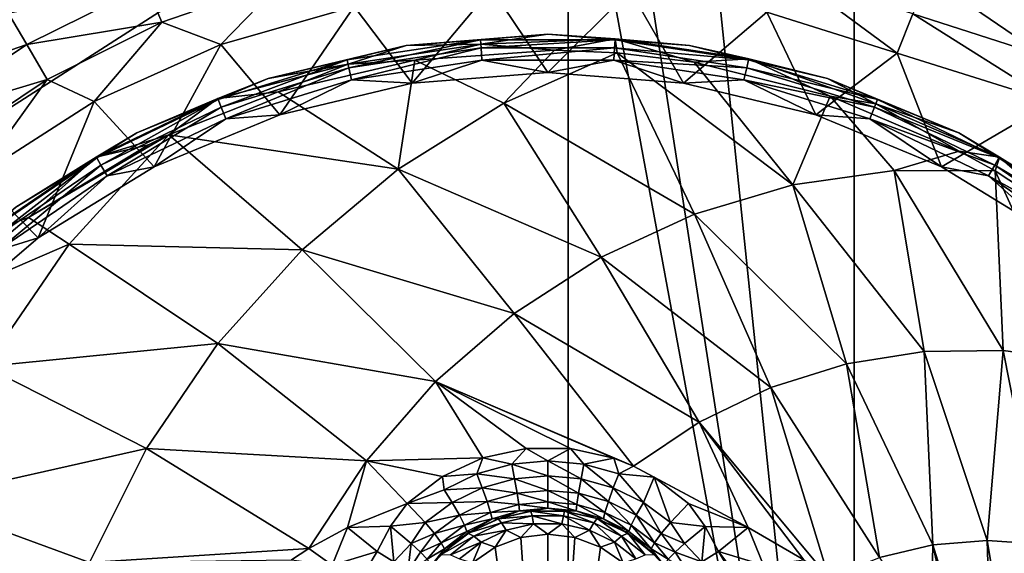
# Model space of a CAD drawing. Header units: metres. Extents: x -205 to 205, y -104 to 104.
# Tile 546 of 656: x -97.78 to -92.61, y 51.07 to 53.87. Entities that reach past the tile are written whole.
import ezdxf

# ---------------------------------------------------------------- set-up
doc = ezdxf.new("R2010")
doc.units = ezdxf.units.M
doc.layers.add('solid_01_2-CONSUMER_EHM_BOX_SW0001', color=7, linetype='CONTINUOUS')

msp = doc.modelspace()

# ---------------------------------------------------------------- linework, layer by layer
at = {"layer": 'solid_01_2-CONSUMER_EHM_BOX_SW0001'}
for points in [[(-200.010849, -74.958488), (-200.010773, 75.041512), (-0.010778, 75.04142)], [(-0.010849, -74.95858), (-200.010849, -74.958488), (-0.010778, 75.04142)], [(-91.959076, 42.820488, 75), (-76.402473, 63.637558, 75), (-185.602478, 63.645401, 75)], [(-92.726151, 42.986298, 75), (-91.959076, 42.820488, 75), (-185.602478, 63.645401, 75)], [(-93.500885, 43.041248, 75), (-92.726151, 42.986298, 75), (-185.602478, 63.645401, 75)], [(-168.500885, 43.051987, 75), (-93.500885, 43.041248, 75), (-185.602478, 63.645401, 75)], [(-94.902969, 56.788887, 67.02655), (-94.902618, 61.638889, 69), (-93.403656, 47.138783, 63.099998)], [(-93.402618, 61.638783, 69), (-93.403656, 47.138783, 63.099998), (-94.902618, 61.638889, 69)], [(-93.403656, 47.138783, 69.5), (-93.403656, 47.138783, 63.099998), (-93.402618, 61.638783, 69)], [(-93.403656, 47.138783, 69.5), (-93.402618, 61.638783, 69), (-93.403549, 48.638783, 69.5)], [(-93.403549, 48.638783, 72), (-93.402618, 61.638783, 72), (-76.402618, 61.637558, 72)], [(-93.402618, 61.638783, 69), (-93.402618, 61.638783, 72), (-93.403549, 48.638783, 72)], [(-93.403549, 48.638783, 69.5), (-93.402618, 61.638783, 69), (-93.403549, 48.638783, 72)], [(-92.09169, 48.560181, 72), (-93.403549, 48.638783, 72), (-76.402618, 61.637558, 72)], [(-94.902969, 56.788887, 67.02655), (-93.403656, 47.138783, 63.099998), (-94.903076, 55.288887, 66.416206)], [(-112.657249, 53.490433, 1.571667), (-96.934166, 55.867687, 1.571667), (-112.826424, 53.983898, 1.571667)], [(-112.452431, 53.010544, 1.571667), (-96.934166, 55.867687, 1.571667), (-112.657249, 53.490433, 1.571667)], [(-112.213249, 52.546852, 1.571667), (-96.934166, 55.867687, 1.571667), (-112.452431, 53.010544, 1.571667)], [(-111.940857, 52.10183, 1.571667), (-96.934166, 55.867687, 1.571667), (-112.213249, 52.546852, 1.571667)], [(-111.636139, 51.678188, 1.571667), (-96.934166, 55.867687, 1.571667), (-111.940857, 52.10183, 1.571667)], [(-111.301262, 51.27784, 1.571667), (-96.934166, 55.867687, 1.571667), (-111.636139, 51.678188, 1.571667)], [(-110.938034, 50.902851, 1.571667), (-96.934166, 55.867687, 1.571667), (-111.301262, 51.27784, 1.571667)], [(-110.548424, 50.555458, 1.571667), (-96.934166, 55.867687, 1.571667), (-110.938034, 50.902851, 1.571667)], [(-110.134117, 50.238312, 1.571667), (-96.934166, 55.867687, 1.571667), (-110.548424, 50.555458, 1.571667)], [(-109.697746, 49.952171, 1.571667), (-96.934166, 55.867687, 1.571667), (-110.134117, 50.238312, 1.571667)], [(-109.242928, 49.698872, 1.571667), (-96.934166, 55.867687, 1.571667), (-109.697746, 49.952171, 1.571667)], [(-109.510384, 49.011887, 1.571667), (-106.648285, 47.716579, 1.571667), (-96.934166, 55.867687, 1.571667)], [(-109.510384, 49.011887, 1.571667), (-96.934166, 55.867687, 1.571667), (-108.768448, 49.477798, 1.571667)], [(-108.768448, 49.477798, 1.571667), (-96.934166, 55.867687, 1.571667), (-109.242928, 49.698872, 1.571667)], [(-96.934166, 55.867687, 1.571667), (-106.648285, 47.716579, 1.571667), (-106.541649, 47.589497, 1.656828)], [(-96.827728, 55.740845, 1.656628), (-96.934166, 55.867687, 1.571667), (-106.541649, 47.589497, 1.656828)], [(-96.733002, 55.627945, 1.771182), (-96.827728, 55.740845, 1.656628), (-106.541649, 47.589497, 1.656828)], [(-96.733002, 55.627945, 1.771182), (-106.541649, 47.589497, 1.656828), (-106.446945, 47.476631, 1.771438)], [(-96.653603, 55.533325, 1.911131), (-96.733002, 55.627945, 1.771182), (-106.446945, 47.476631, 1.771438)], [(-96.653603, 55.533325, 1.911131), (-106.446945, 47.476631, 1.771438), (-106.367577, 47.38205, 1.911433)], [(-98.963219, 53.555683, 1.955253), (-96.653603, 55.533325, 1.911131), (-106.367577, 47.38205, 1.911433)], [(-98.963219, 53.555683, 1.955253), (-98.660957, 53.803413, 1.962268), (-96.653603, 55.533325, 1.911131)], [(-98.660957, 53.803413, 1.962268), (-98.37674, 54.008404, 2.004789), (-96.653603, 55.533325, 1.911131)], [(-94.903076, 55.288887, 72), (-105.253548, 48.639633, 72), (-102.236076, 54.071789, 72)], [(-94.903076, 55.288887, 72), (-94.903549, 48.638889, 72), (-105.253548, 48.639633, 72)], [(-94.903076, 55.288887, 66.416206), (-93.403656, 47.138783, 63.099998), (-94.903656, 47.138889, 63.099998)], [(-94.903656, 47.138889, 69.5), (-94.903076, 55.288887, 66.416206), (-94.903656, 47.138889, 63.099998)], [(-94.903656, 47.138889, 69.5), (-94.903549, 48.638889, 69.5), (-94.903076, 55.288887, 66.416206)], [(-94.903076, 55.288887, 66.416206), (-94.903549, 48.638889, 72), (-94.903076, 55.288887, 72)], [(-94.903549, 48.638889, 69.5), (-94.903549, 48.638889, 72), (-94.903076, 55.288887, 66.416206)], [(-93.73571, 54.105938, 13.474928), (-93.861122, 53.907497, 13.5), (-93.176498, 53.692848, 13.5)], [(-93.73571, 54.105938, 13.474928), (-93.176498, 53.692848, 13.5), (-93.094864, 53.899853, 13.474928)], [(-97.118378, 54.050194, 13.400871), (-97.036324, 53.85519, 13.474928), (-96.400307, 54.075745, 13.474928)], [(-96.400307, 54.075745, 13.474928), (-97.036324, 53.85519, 13.474928), (-96.727036, 53.737686, 13.5)], [(-96.400307, 54.075745, 13.474928), (-96.727036, 53.737686, 13.5), (-96.02771, 53.936958, 13.5)], [(-93.01725, 54.096668, 13.400871), (-93.094864, 53.899853, 13.474928), (-92.404602, 53.676468, 13.474959)], [(-92.352264, 53.881466, 13.400932), (-93.01725, 54.096668, 13.400871), (-92.404602, 53.676468, 13.474959)], [(-97.840622, 53.901466, 13.281551), (-97.74514, 53.737484, 13.400871), (-97.118378, 54.050194, 13.400871)], [(-97.118378, 54.050194, 13.400871), (-97.74514, 53.737484, 13.400871), (-97.036324, 53.85519, 13.474928)], [(-95.722778, 53.535412, 13.5), (-95.30687, 54.032688, 13.5), (-96.02771, 53.936958, 13.5)], [(-95.722778, 53.535412, 13.5), (-95.010986, 53.591465, 13.5), (-95.30687, 54.032688, 13.5)], [(-95.010986, 53.591465, 13.5), (-94.577957, 54.022694, 13.5), (-95.30687, 54.032688, 13.5)], [(-95.010986, 53.591465, 13.5), (-94.299179, 53.535473, 13.5), (-94.577957, 54.022694, 13.5)], [(-94.299179, 53.535473, 13.5), (-93.861122, 53.907497, 13.5), (-94.577957, 54.022694, 13.5)], [(-97.840622, 53.901466, 13.281551), (-98.442253, 53.497093, 13.281551), (-97.74514, 53.737484, 13.400871)], [(-96.417046, 53.368698, 13.5), (-96.02771, 53.936958, 13.5), (-96.727036, 53.737686, 13.5)], [(-96.417046, 53.368698, 13.5), (-95.722778, 53.535412, 13.5), (-96.02771, 53.936958, 13.5)], [(-94.299179, 53.535473, 13.5), (-93.604904, 53.368816, 13.5), (-93.861122, 53.907497, 13.5)], [(-93.604904, 53.368816, 13.5), (-93.176498, 53.692848, 13.5), (-93.861122, 53.907497, 13.5)], [(-93.094864, 53.899853, 13.474928), (-93.176498, 53.692848, 13.5), (-92.362793, 53.43713, 13.5)], [(-92.404602, 53.676468, 13.474959), (-93.094864, 53.899853, 13.474928), (-92.362793, 53.43713, 13.5)], [(-97.74514, 53.737484, 13.400871), (-97.638687, 53.554657, 13.474928), (-97.036324, 53.85519, 13.474928)], [(-97.036324, 53.85519, 13.474928), (-97.638687, 53.554657, 13.474928), (-97.39167, 53.438213, 13.5)], [(-97.036324, 53.85519, 13.474928), (-97.39167, 53.438213, 13.5), (-96.727036, 53.737686, 13.5)], [(-95.364616, 53.763, 13.623464), (-96.064377, 53.657528, 13.623464), (-95.75386, 53.732983, 13.7)], [(-96.054718, 53.615208, 13.558523), (-96.064377, 53.657528, 13.623464), (-95.364616, 53.763, 13.623464)], [(-95.361374, 53.719711, 13.558523), (-96.054718, 53.615208, 13.558523), (-95.364616, 53.763, 13.623464)], [(-95.75386, 53.732983, 13.7), (-95.75386, 53.732983, 17.098219), (-95.010803, 53.791466, 17.098219)], [(-95.362869, 53.739662, 17.216368), (-95.010803, 53.791466, 17.098219), (-95.75386, 53.732983, 17.098219)], [(-95.010803, 53.791466, 13.7), (-95.75386, 53.732983, 13.7), (-95.010803, 53.791466, 17.098219)], [(-95.364616, 53.763, 13.623464), (-95.75386, 53.732983, 13.7), (-95.010803, 53.791466, 13.7)], [(-94.65696, 53.763, 13.623464), (-95.364616, 53.763, 13.623464), (-95.010803, 53.791466, 13.7)], [(-95.361374, 53.719711, 13.558523), (-95.364616, 53.763, 13.623464), (-94.65696, 53.763, 13.623464)], [(-95.362869, 53.739662, 17.216368), (-94.656555, 53.768326, 17.160311), (-95.010803, 53.791466, 17.098219)], [(-94.656555, 53.768326, 17.160311), (-95.362869, 53.739662, 17.216368), (-94.974945, 53.707993, 17.260666)], [(-94.660202, 53.719711, 13.558523), (-95.361374, 53.719711, 13.558523), (-94.65696, 53.763, 13.623464)], [(-95.010803, 53.791466, 13.7), (-95.010803, 53.791466, 17.098219), (-94.267738, 53.732986, 17.098219)], [(-94.656555, 53.768326, 17.160311), (-94.267738, 53.732986, 17.098219), (-95.010803, 53.791466, 17.098219)], [(-94.267738, 53.732986, 13.7), (-95.010803, 53.791466, 13.7), (-94.267738, 53.732986, 17.098219)], [(-94.65696, 53.763, 13.623464), (-95.010803, 53.791466, 13.7), (-94.267738, 53.732986, 13.7)], [(-94.656555, 53.768326, 17.160311), (-94.974945, 53.707993, 17.260666), (-94.647621, 53.693977, 17.260666)], [(-94.660202, 53.719711, 13.558523), (-94.65696, 53.763, 13.623464), (-93.957199, 53.657528, 13.623464)], [(-93.957199, 53.657528, 13.623464), (-94.65696, 53.763, 13.623464), (-94.267738, 53.732986, 13.7)], [(-94.656555, 53.768326, 17.160311), (-93.956017, 53.662735, 17.160311), (-94.267738, 53.732986, 17.098219)], [(-94.656555, 53.768326, 17.160311), (-94.647621, 53.693977, 17.260666), (-94.241928, 53.64436, 17.260666)], [(-93.956017, 53.662735, 17.160311), (-94.656555, 53.768326, 17.160311), (-94.241928, 53.64436, 17.260666)], [(-98.442253, 53.497093, 13.281551), (-98.326477, 53.346756, 13.400871), (-97.74514, 53.737484, 13.400871)], [(-97.74514, 53.737484, 13.400871), (-98.326477, 53.346756, 13.400871), (-97.638687, 53.554657, 13.474928)], [(-97.076683, 53.095425, 13.5), (-96.727036, 53.737686, 13.5), (-97.39167, 53.438213, 13.5)], [(-97.076683, 53.095425, 13.5), (-96.417046, 53.368698, 13.5), (-96.727036, 53.737686, 13.5)], [(-96.47863, 53.558979, 13.7), (-96.47863, 53.558979, 17.098219), (-95.75386, 53.732983, 17.098219)], [(-96.059166, 53.634712, 17.216368), (-95.75386, 53.732983, 17.098219), (-96.47863, 53.558979, 17.098219)], [(-95.75386, 53.732983, 13.7), (-96.47863, 53.558979, 13.7), (-95.75386, 53.732983, 17.098219)], [(-96.064377, 53.657528, 13.623464), (-96.47863, 53.558979, 13.7), (-95.75386, 53.732983, 13.7)], [(-96.059166, 53.634712, 17.216368), (-95.362869, 53.739662, 17.216368), (-95.75386, 53.732983, 17.098219)], [(-95.362869, 53.739662, 17.216368), (-96.059166, 53.634712, 17.216368), (-95.708893, 53.655621, 17.260666)], [(-95.361374, 53.719711, 13.558523), (-96.04026, 53.551865, 13.515164), (-96.054718, 53.615208, 13.558523)], [(-95.361374, 53.719711, 13.558523), (-95.356522, 53.654919, 13.515164), (-96.04026, 53.551865, 13.515164)], [(-95.362869, 53.739662, 17.216368), (-95.708893, 53.655621, 17.260666), (-94.974945, 53.707993, 17.260666)], [(-95.241234, 53.429844, 17.447788), (-94.974945, 53.707993, 17.260666), (-95.708893, 53.655621, 17.260666)], [(-94.660202, 53.719711, 13.558523), (-95.356522, 53.654919, 13.515164), (-95.361374, 53.719711, 13.558523)], [(-94.660202, 53.719711, 13.558523), (-94.665054, 53.654919, 13.515164), (-95.356522, 53.654919, 13.515164)], [(-95.241234, 53.429844, 17.447788), (-94.647621, 53.693977, 17.260666), (-94.974945, 53.707993, 17.260666)], [(-95.241234, 53.429844, 17.447788), (-94.240616, 52.847454, 17.757177), (-94.647621, 53.693977, 17.260666)], [(-93.966858, 53.615208, 13.558523), (-94.665054, 53.654919, 13.515164), (-94.660202, 53.719711, 13.558523)], [(-93.966858, 53.615208, 13.558523), (-94.660202, 53.719711, 13.558523), (-93.957199, 53.657528, 13.623464)], [(-93.724426, 53.000042, 17.594709), (-94.241928, 53.64436, 17.260666), (-94.647621, 53.693977, 17.260666)], [(-93.724426, 53.000042, 17.594709), (-94.647621, 53.693977, 17.260666), (-94.240616, 52.847454, 17.757177)], [(-94.267738, 53.732986, 13.7), (-94.267738, 53.732986, 17.098219), (-93.542969, 53.558987, 17.098219)], [(-93.956017, 53.662735, 17.160311), (-93.542969, 53.558987, 17.098219), (-94.267738, 53.732986, 17.098219)], [(-93.542969, 53.558987, 13.7), (-94.267738, 53.732986, 13.7), (-93.542969, 53.558987, 17.098219)], [(-93.957199, 53.657528, 13.623464), (-94.267738, 53.732986, 13.7), (-93.542969, 53.558987, 13.7)], [(-93.604904, 53.368816, 13.5), (-92.945244, 53.0956, 13.5), (-93.176498, 53.692848, 13.5)], [(-92.945244, 53.0956, 13.5), (-92.362793, 53.43713, 13.5), (-93.176498, 53.692848, 13.5)], [(-96.064377, 53.657528, 13.623464), (-96.740593, 53.448944, 13.623464), (-96.47863, 53.558979, 13.7)], [(-96.724739, 53.408535, 13.558523), (-96.740593, 53.448944, 13.623464), (-96.064377, 53.657528, 13.623464)], [(-96.054718, 53.615208, 13.558523), (-96.724739, 53.408535, 13.558523), (-96.064377, 53.657528, 13.623464)], [(-96.059166, 53.634712, 17.216368), (-96.425507, 53.488525, 17.260666), (-95.708893, 53.655621, 17.260666)], [(-95.795525, 53.082775, 17.62225), (-95.708893, 53.655621, 17.260666), (-96.425507, 53.488525, 17.260666)], [(-96.04026, 53.551865, 13.515164), (-95.356522, 53.654919, 13.515164), (-95.722778, 53.535412, 13.5)], [(-95.241234, 53.429844, 17.447788), (-95.708893, 53.655621, 17.260666), (-95.795525, 53.082775, 17.62225)], [(-95.356522, 53.654919, 13.515164), (-95.010986, 53.591465, 13.5), (-95.722778, 53.535412, 13.5)], [(-95.356522, 53.654919, 13.515164), (-94.665054, 53.654919, 13.515164), (-95.010986, 53.591465, 13.5)], [(-94.665054, 53.654919, 13.515164), (-94.299179, 53.535473, 13.5), (-95.010986, 53.591465, 13.5)], [(-94.665054, 53.654919, 13.515164), (-93.981323, 53.551861, 13.515164), (-94.299179, 53.535473, 13.5)], [(-93.966858, 53.615208, 13.558523), (-93.981323, 53.551861, 13.515164), (-94.665054, 53.654919, 13.515164)], [(-93.956017, 53.662735, 17.160311), (-94.241928, 53.64436, 17.260666), (-93.528069, 53.466316, 17.260666)], [(-93.724426, 53.000042, 17.594709), (-93.528069, 53.466316, 17.260666), (-94.241928, 53.64436, 17.260666)], [(-93.966858, 53.615208, 13.558523), (-93.957199, 53.657528, 13.623464), (-93.280983, 53.44894, 13.623464)], [(-93.280983, 53.44894, 13.623464), (-93.957199, 53.657528, 13.623464), (-93.542969, 53.558987, 13.7)], [(-93.956017, 53.662735, 17.160311), (-93.289528, 53.427155, 17.216368), (-93.542969, 53.558987, 17.098219)], [(-93.289528, 53.427155, 17.216368), (-93.956017, 53.662735, 17.160311), (-93.528069, 53.466316, 17.260666)], [(-96.742546, 53.453915, 17.160311), (-96.059166, 53.634712, 17.216368), (-96.47863, 53.558979, 17.098219)], [(-96.059166, 53.634712, 17.216368), (-96.742546, 53.453915, 17.160311), (-96.425507, 53.488525, 17.260666)], [(-96.054718, 53.615208, 13.558523), (-96.700996, 53.348053, 13.515164), (-96.724739, 53.408535, 13.558523)], [(-96.054718, 53.615208, 13.558523), (-96.04026, 53.551865, 13.515164), (-96.700996, 53.348053, 13.515164)], [(-93.296837, 53.408531, 13.558523), (-93.981323, 53.551861, 13.515164), (-93.966858, 53.615208, 13.558523)], [(-93.296837, 53.408531, 13.558523), (-93.966858, 53.615208, 13.558523), (-93.280983, 53.44894, 13.623464)], [(-98.326477, 53.346756, 13.400871), (-98.197388, 53.179138, 13.474928), (-97.638687, 53.554657, 13.474928)], [(-97.638687, 53.554657, 13.474928), (-98.197388, 53.179138, 13.474928), (-98.003319, 53.047058, 13.5)], [(-97.638687, 53.554657, 13.474928), (-98.003319, 53.047058, 13.5), (-97.39167, 53.438213, 13.5)], [(-97.167252, 53.273743, 13.7), (-97.167252, 53.273743, 17.098219), (-96.47863, 53.558979, 17.098219)], [(-96.742546, 53.453915, 17.160311), (-96.47863, 53.558979, 17.098219), (-97.167252, 53.273743, 17.098219)], [(-96.47863, 53.558979, 13.7), (-97.167252, 53.273743, 13.7), (-96.47863, 53.558979, 17.098219)], [(-96.740593, 53.448944, 13.623464), (-97.167252, 53.273743, 13.7), (-96.47863, 53.558979, 13.7)], [(-96.700996, 53.348053, 13.515164), (-96.04026, 53.551865, 13.515164), (-96.417046, 53.368698, 13.5)], [(-96.04026, 53.551865, 13.515164), (-95.722778, 53.535412, 13.5), (-96.417046, 53.368698, 13.5)], [(-93.981323, 53.551861, 13.515164), (-93.604904, 53.368816, 13.5), (-94.299179, 53.535473, 13.5)], [(-93.981323, 53.551861, 13.515164), (-93.32058, 53.348049, 13.515164), (-93.604904, 53.368816, 13.5)], [(-93.296837, 53.408531, 13.558523), (-93.32058, 53.348049, 13.515164), (-93.981323, 53.551861, 13.515164)], [(-93.542969, 53.558987, 13.7), (-93.542969, 53.558987, 17.098219), (-92.854347, 53.27375, 17.098219)], [(-93.289528, 53.427155, 17.216368), (-92.854347, 53.27375, 17.098219), (-93.542969, 53.558987, 17.098219)], [(-92.854347, 53.27375, 13.7), (-93.542969, 53.558987, 13.7), (-92.854347, 53.27375, 17.098219)], [(-93.280983, 53.44894, 13.623464), (-93.542969, 53.558987, 13.7), (-92.854347, 53.27375, 13.7)], [(-96.742546, 53.453915, 17.160311), (-97.000557, 53.262672, 17.260666), (-96.425507, 53.488525, 17.260666)], [(-95.795525, 53.082775, 17.62225), (-96.425507, 53.488525, 17.260666), (-97.000557, 53.262672, 17.260666)], [(-97.685448, 52.722324, 13.5), (-97.39167, 53.438213, 13.5), (-98.003319, 53.047058, 13.5)], [(-97.685448, 52.722324, 13.5), (-97.076683, 53.095425, 13.5), (-97.39167, 53.438213, 13.5)], [(-97.380844, 53.146526, 17.160311), (-96.742546, 53.453915, 17.160311), (-97.167252, 53.273743, 17.098219)], [(-96.742546, 53.453915, 17.160311), (-97.380844, 53.146526, 17.160311), (-97.000557, 53.262672, 17.260666)], [(-96.740593, 53.448944, 13.623464), (-97.378174, 53.141903, 13.623464), (-97.167252, 53.273743, 13.7)], [(-97.356468, 53.104309, 13.558523), (-97.378174, 53.141903, 13.623464), (-96.740593, 53.448944, 13.623464)], [(-96.724739, 53.408535, 13.558523), (-97.356468, 53.104309, 13.558523), (-96.740593, 53.448944, 13.623464)], [(-93.193047, 53.076084, 17.427458), (-93.528069, 53.466316, 17.260666), (-93.724426, 53.000042, 17.594709)], [(-93.289528, 53.427155, 17.216368), (-93.528069, 53.466316, 17.260666), (-92.851105, 53.178314, 17.260666)], [(-93.193047, 53.076084, 17.427458), (-92.851105, 53.178314, 17.260666), (-93.528069, 53.466316, 17.260666)], [(-93.296837, 53.408531, 13.558523), (-93.280983, 53.44894, 13.623464), (-92.643402, 53.141899, 13.623464)], [(-92.643402, 53.141899, 13.623464), (-93.280983, 53.44894, 13.623464), (-92.854347, 53.27375, 13.7)], [(-92.945244, 53.0956, 13.5), (-92.336449, 52.722549, 13.5), (-92.362793, 53.43713, 13.5)], [(-96.724739, 53.408535, 13.558523), (-97.323982, 53.048038, 13.515164), (-97.356468, 53.104309, 13.558523)], [(-96.724739, 53.408535, 13.558523), (-96.700996, 53.348053, 13.515164), (-97.323982, 53.048038, 13.515164)], [(-95.241234, 53.429844, 17.447788), (-95.795525, 53.082775, 17.62225), (-94.731621, 52.621277, 17.91172)], [(-95.241234, 53.429844, 17.447788), (-94.731621, 52.621277, 17.91172), (-94.240616, 52.847454, 17.757177)], [(-92.665108, 53.104305, 13.558523), (-93.32058, 53.348049, 13.515164), (-93.296837, 53.408531, 13.558523)], [(-92.665108, 53.104305, 13.558523), (-93.296837, 53.408531, 13.558523), (-92.643402, 53.141899, 13.623464)], [(-93.289528, 53.427155, 17.216368), (-92.640732, 53.146526, 17.160311), (-92.854347, 53.27375, 17.098219)], [(-92.640732, 53.146526, 17.160311), (-93.289528, 53.427155, 17.216368), (-92.851105, 53.178314, 17.260666)], [(-97.323982, 53.048038, 13.515164), (-96.700996, 53.348053, 13.515164), (-97.076683, 53.095425, 13.5)], [(-96.700996, 53.348053, 13.515164), (-96.417046, 53.368698, 13.5), (-97.076683, 53.095425, 13.5)], [(-93.32058, 53.348049, 13.515164), (-92.945244, 53.0956, 13.5), (-93.604904, 53.368816, 13.5)], [(-93.32058, 53.348049, 13.515164), (-92.697594, 53.048035, 13.515164), (-92.945244, 53.0956, 13.5)], [(-92.665108, 53.104305, 13.558523), (-92.697594, 53.048035, 13.515164), (-93.32058, 53.348049, 13.515164)], [(-97.802773, 52.884293, 13.7), (-97.802773, 52.884293, 17.098219), (-97.167252, 53.273743, 17.098219)], [(-97.380844, 53.146526, 17.160311), (-97.167252, 53.273743, 17.098219), (-97.802773, 52.884293, 17.098219)], [(-97.167252, 53.273743, 13.7), (-97.802773, 52.884293, 13.7), (-97.167252, 53.273743, 17.098219)], [(-97.378174, 53.141903, 13.623464), (-97.802773, 52.884293, 13.7), (-97.167252, 53.273743, 13.7)], [(-97.736305, 52.829514, 17.260666), (-97.000557, 53.262672, 17.260666), (-97.106964, 53.210857, 17.260666)], [(-97.522758, 52.688461, 17.425343), (-97.000557, 53.262672, 17.260666), (-97.736305, 52.829514, 17.260666)], [(-97.522758, 52.688461, 17.425343), (-96.299149, 52.659248, 17.780762), (-97.000557, 53.262672, 17.260666)], [(-97.380844, 53.146526, 17.160311), (-97.106964, 53.210857, 17.260666), (-97.000557, 53.262672, 17.260666)], [(-95.795525, 53.082775, 17.62225), (-97.000557, 53.262672, 17.260666), (-96.299149, 52.659248, 17.780762)], [(-92.854347, 53.27375, 13.7), (-92.854347, 53.27375, 17.098219), (-92.218826, 52.884304, 17.098219)], [(-92.640732, 53.146526, 17.160311), (-92.218826, 52.884304, 17.098219), (-92.854347, 53.27375, 17.098219)], [(-92.218826, 52.884304, 13.7), (-92.854347, 53.27375, 13.7), (-92.218826, 52.884304, 17.098219)], [(-92.643402, 53.141899, 13.623464), (-92.854347, 53.27375, 13.7), (-92.218826, 52.884304, 13.7)], [(-97.380844, 53.146526, 17.160311), (-97.736305, 52.829514, 17.260666), (-97.106964, 53.210857, 17.260666)], [(-93.193047, 53.076084, 17.427458), (-92.662956, 53.074509, 17.260666), (-92.851105, 53.178314, 17.260666)], [(-92.640732, 53.146526, 17.160311), (-92.851105, 53.178314, 17.260666), (-92.662956, 53.074509, 17.260666)], [(-97.966202, 52.74744, 17.160311), (-97.380844, 53.146526, 17.160311), (-97.802773, 52.884293, 17.098219)], [(-97.380844, 53.146526, 17.160311), (-97.966202, 52.74744, 17.160311), (-97.736305, 52.829514, 17.260666)], [(-97.378174, 53.141903, 13.623464), (-97.962875, 52.743263, 13.623464), (-97.802773, 52.884293, 13.7)], [(-97.935806, 52.709324, 13.558523), (-97.962875, 52.743263, 13.623464), (-97.378174, 53.141903, 13.623464)], [(-97.356468, 53.104309, 13.558523), (-97.935806, 52.709324, 13.558523), (-97.378174, 53.141903, 13.623464)], [(-92.665108, 53.104305, 13.558523), (-92.643402, 53.141899, 13.623464), (-92.058701, 52.743259, 13.623464)], [(-92.640732, 53.146526, 17.160311), (-92.662956, 53.074509, 17.260666), (-92.227859, 52.787537, 17.260666)], [(-92.058701, 52.743259, 13.623464), (-92.643402, 53.141899, 13.623464), (-92.218826, 52.884304, 13.7)], [(-92.640732, 53.146526, 17.160311), (-92.073296, 52.72496, 17.216368), (-92.218826, 52.884304, 17.098219)], [(-92.073296, 52.72496, 17.216368), (-92.640732, 53.146526, 17.160311), (-92.227859, 52.787537, 17.260666)], [(-97.356468, 53.104309, 13.558523), (-97.895294, 52.658524, 13.515164), (-97.935806, 52.709324, 13.558523)], [(-97.356468, 53.104309, 13.558523), (-97.323982, 53.048038, 13.515164), (-97.895294, 52.658524, 13.515164)], [(-97.323982, 53.048038, 13.515164), (-97.076683, 53.095425, 13.5), (-97.685448, 52.722324, 13.5)], [(-95.795525, 53.082775, 17.62225), (-96.299149, 52.659248, 17.780762), (-95.187958, 52.325882, 18.055349)], [(-95.795525, 53.082775, 17.62225), (-95.187958, 52.325882, 18.055349), (-94.731621, 52.621277, 17.91172)], [(-93.193047, 53.076084, 17.427458), (-93.724426, 53.000042, 17.594709), (-93.034843, 52.12611, 17.874807)], [(-93.193047, 53.076084, 17.427458), (-92.620972, 52.130814, 17.744545), (-92.662956, 53.074509, 17.260666)], [(-93.193047, 53.076084, 17.427458), (-93.034843, 52.12611, 17.874807), (-92.620972, 52.130814, 17.744545)], [(-92.697594, 53.048035, 13.515164), (-92.336449, 52.722549, 13.5), (-92.945244, 53.0956, 13.5)], [(-92.08577, 52.70932, 13.558523), (-92.697594, 53.048035, 13.515164), (-92.665108, 53.104305, 13.558523)], [(-92.08577, 52.70932, 13.558523), (-92.665108, 53.104305, 13.558523), (-92.058701, 52.743259, 13.623464)], [(-92.210548, 52.074787, 17.615362), (-92.227859, 52.787537, 17.260666), (-92.662956, 53.074509, 17.260666)], [(-92.210548, 52.074787, 17.615362), (-92.662956, 53.074509, 17.260666), (-92.620972, 52.130814, 17.744545)], [(-98.228348, 52.258579, 13.5), (-97.685448, 52.722324, 13.5), (-98.003319, 53.047058, 13.5)], [(-97.895294, 52.658524, 13.515164), (-97.323982, 53.048038, 13.515164), (-97.685448, 52.722324, 13.5)], [(-92.697594, 53.048035, 13.515164), (-92.126282, 52.65852, 13.515164), (-92.336449, 52.722549, 13.5)], [(-92.08577, 52.70932, 13.558523), (-92.126282, 52.65852, 13.515164), (-92.697594, 53.048035, 13.515164)], [(-93.724426, 53.000042, 17.594709), (-94.240616, 52.847454, 17.757177), (-93.444023, 52.060764, 18.003593)], [(-93.724426, 53.000042, 17.594709), (-93.444023, 52.060764, 18.003593), (-93.034843, 52.12611, 17.874807)], [(-97.966202, 52.74744, 17.160311), (-98.29789, 52.353977, 17.260666), (-97.736305, 52.829514, 17.260666)], [(-97.522758, 52.688461, 17.425343), (-97.736305, 52.829514, 17.260666), (-98.29789, 52.353977, 17.260666)], [(-94.240616, 52.847454, 17.757177), (-94.731621, 52.621277, 17.91172), (-93.840454, 51.936069, 18.12837)], [(-94.240616, 52.847454, 17.757177), (-93.840454, 51.936069, 18.12837), (-93.444023, 52.060764, 18.003593)], [(-97.895294, 52.658524, 13.515164), (-97.685448, 52.722324, 13.5), (-98.228348, 52.258579, 13.5)], [(-97.962875, 52.046589, 17.563866), (-97.522758, 52.688461, 17.425343), (-98.29789, 52.353977, 17.260666)], [(-97.962875, 52.046589, 17.563866), (-96.742577, 52.167282, 17.920328), (-97.522758, 52.688461, 17.425343)], [(-97.522758, 52.688461, 17.425343), (-96.742577, 52.167282, 17.920328), (-96.299149, 52.659248, 17.780762)], [(-96.299149, 52.659248, 17.780762), (-96.742577, 52.167282, 17.920328), (-95.600792, 51.96698, 18.185287)], [(-96.299149, 52.659248, 17.780762), (-95.600792, 51.96698, 18.185287), (-95.187958, 52.325882, 18.055349)], [(-94.731621, 52.621277, 17.91172), (-95.187958, 52.325882, 18.055349), (-94.216354, 51.754471, 18.246685)], [(-94.731621, 52.621277, 17.91172), (-94.216354, 51.754471, 18.246685), (-93.840454, 51.936069, 18.12837)], [(-95.187958, 52.325882, 18.055349), (-95.600792, 51.96698, 18.185287), (-94.560349, 51.522778, 18.354916)], [(-95.187958, 52.325882, 18.055349), (-94.560349, 51.522778, 18.354916), (-94.216354, 51.754471, 18.246685)], [(-97.962875, 52.046589, 17.563866), (-97.117416, 51.616184, 18.038307), (-96.742577, 52.167282, 17.920328)], [(-96.742577, 52.167282, 17.920328), (-97.117416, 51.616184, 18.038307), (-95.962143, 51.55151, 18.299023)], [(-96.742577, 52.167282, 17.920328), (-95.962143, 51.55151, 18.299023), (-95.600792, 51.96698, 18.185287)], [(-93.034843, 52.12611, 17.874807), (-93.444023, 52.060764, 18.003593), (-92.990623, 51.109734, 18.222105)], [(-92.620972, 52.130814, 17.744545), (-93.034843, 52.12611, 17.874807), (-92.705635, 51.133163, 18.132406)], [(-93.034843, 52.12611, 17.874807), (-92.990623, 51.109734, 18.222105), (-92.705635, 51.133163, 18.132406)], [(-92.620972, 52.130814, 17.744545), (-92.705635, 51.133163, 18.132406), (-92.420372, 51.113659, 18.042622)], [(-92.210548, 52.074787, 17.615362), (-92.620972, 52.130814, 17.744545), (-92.420372, 51.113659, 18.042622)], [(-98.31424, 51.34716, 17.674458), (-97.117416, 51.616184, 18.038307), (-97.962875, 52.046589, 17.563866)], [(-93.444023, 52.060764, 18.003593), (-93.840454, 51.936069, 18.12837), (-93.269501, 51.043846, 18.309879)], [(-93.444023, 52.060764, 18.003593), (-93.269501, 51.043846, 18.309879), (-92.990623, 51.109734, 18.222105)], [(-95.600792, 51.96698, 18.185287), (-95.962143, 51.55151, 18.299023), (-95.35128, 51.566536, 18.346212)], [(-95.600792, 51.96698, 18.185287), (-94.664253, 51.564487, 18.346619), (-94.560349, 51.522778, 18.354916)], [(-95.600792, 51.96698, 18.185287), (-94.891533, 51.615444, 18.336468), (-94.664253, 51.564487, 18.346619)], [(-95.600792, 51.96698, 18.185287), (-95.124008, 51.616104, 18.336338), (-94.891533, 51.615444, 18.336468)], [(-95.600792, 51.96698, 18.185287), (-95.35128, 51.566536, 18.346212), (-95.124008, 51.616104, 18.336338)], [(-93.840454, 51.936069, 18.12837), (-94.216354, 51.754471, 18.246685), (-93.536125, 50.937267, 18.393747)], [(-93.840454, 51.936069, 18.12837), (-93.536125, 50.937267, 18.393747), (-93.269501, 51.043846, 18.309879)], [(-94.216354, 51.754471, 18.246685), (-94.560349, 51.522778, 18.354916), (-93.95919, 51.200821, 18.393749)], [(-94.216354, 51.754471, 18.246685), (-93.95919, 51.200821, 18.393749), (-93.66658, 51.031891, 18.393747)], [(-94.216354, 51.754471, 18.246685), (-93.66658, 51.031891, 18.393747), (-93.536125, 50.937267, 18.393747)], [(-98.31424, 51.34716, 17.674458), (-97.416573, 51.016373, 18.132467), (-97.117416, 51.616184, 18.038307)], [(-97.117416, 51.616184, 18.038307), (-97.416573, 51.016373, 18.132467), (-96.264122, 51.090332, 18.393747)], [(-97.117416, 51.616184, 18.038307), (-96.264122, 51.090332, 18.393747), (-95.962143, 51.55151, 18.299023)], [(-95.200157, 51.534023, 18.351889), (-95.124008, 51.616104, 18.336338), (-95.35128, 51.566536, 18.346212)], [(-95.200157, 51.534023, 18.351889), (-95.010788, 51.551243, 18.348312), (-95.124008, 51.616104, 18.336338)], [(-95.010788, 51.551243, 18.348312), (-94.891533, 51.615444, 18.336468), (-95.124008, 51.616104, 18.336338)], [(-95.010788, 51.551243, 18.348312), (-94.821419, 51.534023, 18.351889), (-94.891533, 51.615444, 18.336468)], [(-94.821419, 51.534023, 18.351889), (-94.664253, 51.564487, 18.346619), (-94.891533, 51.615444, 18.336468)], [(-95.962143, 51.55151, 18.299023), (-96.264122, 51.090332, 18.393747), (-96.062393, 51.200821, 18.393747)], [(-95.962143, 51.55151, 18.299023), (-96.062393, 51.200821, 18.393747), (-95.749039, 51.327, 18.393747)], [(-95.962143, 51.55151, 18.299023), (-95.563217, 51.468636, 18.365675), (-95.35128, 51.566536, 18.346212)], [(-95.962143, 51.55151, 18.299023), (-95.749039, 51.327, 18.393747), (-95.563217, 51.468636, 18.365675)], [(-95.38343, 51.482876, 18.362474), (-95.35128, 51.566536, 18.346212), (-95.563217, 51.468636, 18.365675)], [(-95.38343, 51.482876, 18.362474), (-95.200157, 51.534023, 18.351889), (-95.35128, 51.566536, 18.346212)], [(-95.185463, 51.45602, 18.342203), (-95.200157, 51.534023, 18.351889), (-95.38343, 51.482876, 18.362474)], [(-95.010788, 51.471867, 18.338621), (-95.010788, 51.551243, 18.348312), (-95.200157, 51.534023, 18.351889)], [(-95.010788, 51.471867, 18.338621), (-95.200157, 51.534023, 18.351889), (-95.185463, 51.45602, 18.342203)], [(-94.836113, 51.45602, 18.342203), (-94.821419, 51.534023, 18.351889), (-95.010788, 51.551243, 18.348312)], [(-94.836113, 51.45602, 18.342203), (-95.010788, 51.551243, 18.348312), (-95.010788, 51.471867, 18.338621)], [(-94.66703, 51.408936, 18.35281), (-94.821419, 51.534023, 18.351889), (-94.836113, 51.45602, 18.342203)], [(-94.821419, 51.534023, 18.351889), (-94.638153, 51.482876, 18.362474), (-94.664253, 51.564487, 18.346619)], [(-94.66703, 51.408936, 18.35281), (-94.638153, 51.482876, 18.362474), (-94.821419, 51.534023, 18.351889)], [(-94.638153, 51.482876, 18.362474), (-94.560349, 51.522778, 18.354916), (-94.664253, 51.564487, 18.346619)], [(-94.638153, 51.482876, 18.362474), (-94.453102, 51.465446, 18.366308), (-94.560349, 51.522778, 18.354916)], [(-94.560349, 51.522778, 18.354916), (-94.453102, 51.465446, 18.366308), (-93.95919, 51.200821, 18.393749)], [(-95.554642, 51.399357, 18.37966), (-95.563217, 51.468636, 18.365675), (-95.749039, 51.327, 18.393747)], [(-95.554642, 51.399357, 18.37966), (-95.38343, 51.482876, 18.362474), (-95.563217, 51.468636, 18.365675)], [(-95.354553, 51.408936, 18.35281), (-95.38343, 51.482876, 18.362474), (-95.554642, 51.399357, 18.37966)], [(-95.185463, 51.45602, 18.342203), (-95.38343, 51.482876, 18.362474), (-95.354553, 51.408936, 18.35281)], [(-95.010788, 51.471867, 18.338621), (-95.185463, 51.45602, 18.342203), (-95.010788, 51.395828, 18.301702)], [(-95.010788, 51.471867, 18.338621), (-95.010788, 51.395828, 18.301702), (-94.849167, 51.381092, 18.305311)], [(-94.836113, 51.45602, 18.342203), (-95.010788, 51.471867, 18.338621), (-94.849167, 51.381092, 18.305311)], [(-94.508987, 51.332027, 18.370024), (-94.638153, 51.482876, 18.362474), (-94.66703, 51.408936, 18.35281)], [(-94.508987, 51.332027, 18.370024), (-94.453102, 51.465446, 18.366308), (-94.638153, 51.482876, 18.362474)], [(-95.185463, 51.45602, 18.342203), (-95.354553, 51.408936, 18.35281), (-95.172409, 51.381092, 18.305311)], [(-95.185463, 51.45602, 18.342203), (-95.172409, 51.381092, 18.305311), (-95.010788, 51.395828, 18.301702)], [(-94.836113, 51.45602, 18.342203), (-94.849167, 51.381092, 18.305311), (-94.692795, 51.337345, 18.31599)], [(-94.66703, 51.408936, 18.35281), (-94.836113, 51.45602, 18.342203), (-94.692795, 51.337345, 18.31599)], [(-94.508987, 51.332027, 18.370024), (-94.367172, 51.227428, 18.39316), (-94.453102, 51.465446, 18.366308)], [(-94.453102, 51.465446, 18.366308), (-94.272537, 51.327, 18.393747), (-93.95919, 51.200821, 18.393749)], [(-94.453102, 51.465446, 18.366308), (-94.367172, 51.227428, 18.39316), (-94.272537, 51.327, 18.393747)], [(-95.512596, 51.332027, 18.370024), (-95.554642, 51.399357, 18.37966), (-95.749039, 51.327, 18.393747)], [(-95.354553, 51.408936, 18.35281), (-95.554642, 51.399357, 18.37966), (-95.512596, 51.332027, 18.370024)], [(-95.354553, 51.408936, 18.35281), (-95.512596, 51.332027, 18.370024), (-95.328781, 51.337345, 18.31599)], [(-95.354553, 51.408936, 18.35281), (-95.328781, 51.337345, 18.31599), (-95.172409, 51.381092, 18.305311)], [(-95.172409, 51.381092, 18.305311), (-95.328781, 51.337345, 18.31599), (-95.163376, 51.322353, 18.245213)], [(-95.010788, 51.395828, 18.301702), (-95.172409, 51.381092, 18.305311), (-95.010788, 51.336441, 18.241562)], [(-95.172409, 51.381092, 18.305311), (-95.163376, 51.322353, 18.245213), (-95.010788, 51.336441, 18.241562)], [(-95.010788, 51.395828, 18.301702), (-95.010788, 51.336441, 18.241562), (-94.8582, 51.322353, 18.245213)], [(-94.849167, 51.381092, 18.305311), (-95.010788, 51.395828, 18.301702), (-94.8582, 51.322353, 18.245213)], [(-94.849167, 51.381092, 18.305311), (-94.8582, 51.322353, 18.245213), (-94.710777, 51.280571, 18.256014)], [(-94.692795, 51.337345, 18.31599), (-94.849167, 51.381092, 18.305311), (-94.710777, 51.280571, 18.256014)], [(-94.66703, 51.408936, 18.35281), (-94.692795, 51.337345, 18.31599), (-94.546791, 51.26593, 18.333315)], [(-94.508987, 51.332027, 18.370024), (-94.66703, 51.408936, 18.35281), (-94.546791, 51.26593, 18.333315)], [(-98.570145, 50.603573, 17.755001), (-97.416573, 51.016373, 18.132467), (-98.31424, 51.34716, 17.674458)], [(-95.836281, 51.207531, 18.416172), (-95.749039, 51.327, 18.393747), (-96.062393, 51.200821, 18.393747)], [(-95.836281, 51.207531, 18.416172), (-95.654411, 51.227432, 18.39316), (-95.749039, 51.327, 18.393747)], [(-95.654411, 51.227432, 18.39316), (-95.512596, 51.332027, 18.370024), (-95.749039, 51.327, 18.393747)], [(-95.512596, 51.332027, 18.370024), (-95.654411, 51.227432, 18.39316), (-95.474792, 51.26593, 18.333315)], [(-95.512596, 51.332027, 18.370024), (-95.474792, 51.26593, 18.333315), (-95.328781, 51.337345, 18.31599)], [(-95.328781, 51.337345, 18.31599), (-95.474792, 51.26593, 18.333315), (-95.310806, 51.280571, 18.256014)], [(-95.328781, 51.337345, 18.31599), (-95.310806, 51.280571, 18.256014), (-95.163376, 51.322353, 18.245213)], [(-95.163376, 51.322353, 18.245213), (-95.310806, 51.280571, 18.256014), (-95.15947, 51.287796, 18.173239)], [(-95.010788, 51.336441, 18.241562), (-95.163376, 51.322353, 18.245213), (-95.010788, 51.301765, 18.169535)], [(-95.163376, 51.322353, 18.245213), (-95.15947, 51.287796, 18.173239), (-95.010788, 51.301765, 18.169535)], [(-95.010788, 51.336441, 18.241562), (-95.010788, 51.301765, 18.169535), (-94.862106, 51.287796, 18.173239)], [(-94.8582, 51.322353, 18.245213), (-95.010788, 51.336441, 18.241562), (-94.862106, 51.287796, 18.173239)], [(-94.8582, 51.322353, 18.245213), (-94.862106, 51.287796, 18.173239), (-94.718742, 51.24641, 18.184185)], [(-94.710777, 51.280571, 18.256014), (-94.8582, 51.322353, 18.245213), (-94.718742, 51.24641, 18.184185)], [(-94.692795, 51.337345, 18.31599), (-94.710777, 51.280571, 18.256014), (-94.573502, 51.212505, 18.273518)], [(-94.546791, 51.26593, 18.333315), (-94.692795, 51.337345, 18.31599), (-94.573502, 51.212505, 18.273518)], [(-94.508987, 51.332027, 18.370024), (-94.546791, 51.26593, 18.333315), (-94.415894, 51.168991, 18.356613)], [(-94.508987, 51.332027, 18.370024), (-94.415894, 51.168991, 18.356613), (-94.367172, 51.227428, 18.39316)], [(-94.272537, 51.327, 18.393747), (-94.367172, 51.227428, 18.39316), (-94.18441, 51.206116, 18.416395)], [(-93.95919, 51.200821, 18.393749), (-94.272537, 51.327, 18.393747), (-94.18441, 51.206116, 18.416395)], [(-95.654411, 51.227432, 18.39316), (-95.605682, 51.168991, 18.356615), (-95.474792, 51.26593, 18.333315)], [(-95.474792, 51.26593, 18.333315), (-95.605682, 51.168991, 18.356615), (-95.448074, 51.212505, 18.273518)], [(-95.474792, 51.26593, 18.333315), (-95.448074, 51.212505, 18.273518), (-95.310806, 51.280571, 18.256014)], [(-95.310806, 51.280571, 18.256014), (-95.448074, 51.212505, 18.273518), (-95.302834, 51.24641, 18.184185)], [(-95.310806, 51.280571, 18.256014), (-95.302834, 51.24641, 18.184185), (-95.15947, 51.287796, 18.173239)], [(-95.15947, 51.287796, 18.173239), (-95.302834, 51.24641, 18.184185), (-95.261543, 51.250473, 18.109261)], [(-95.270943, 51.247253, 16.871405), (-95.099419, 51.286461, 16.882774), (-95.261543, 51.250473, 18.109261)], [(-95.093239, 51.262291, 16.774443), (-95.099419, 51.286461, 16.882774), (-95.270943, 51.247253, 16.871405)], [(-95.253021, 51.225552, 16.75989), (-95.093239, 51.262291, 16.774443), (-95.270943, 51.247253, 16.871405)], [(-95.15947, 51.287796, 18.173239), (-95.261543, 51.250473, 18.109261), (-95.095581, 51.286884, 18.099707)], [(-95.099419, 51.286461, 16.882774), (-95.095581, 51.286884, 18.099707), (-95.261543, 51.250473, 18.109261)], [(-95.253021, 51.225552, 16.75989), (-95.085213, 51.219559, 16.71142), (-95.093239, 51.262291, 16.774443)], [(-95.010788, 51.301765, 18.169535), (-95.15947, 51.287796, 18.173239), (-95.095581, 51.286884, 18.099707)], [(-95.099419, 51.286461, 16.882774), (-94.923576, 51.286621, 16.88282), (-95.095581, 51.286884, 18.099707)], [(-94.928345, 51.262291, 16.774443), (-94.923576, 51.286621, 16.88282), (-95.099419, 51.286461, 16.882774)], [(-95.093239, 51.262291, 16.774443), (-94.928345, 51.262291, 16.774443), (-95.099419, 51.286461, 16.882774)], [(-95.010788, 51.301765, 18.169535), (-95.095581, 51.286884, 18.099707), (-94.926003, 51.286884, 18.099707)], [(-94.923576, 51.286621, 16.88282), (-94.926003, 51.286884, 18.099707), (-95.095581, 51.286884, 18.099707)], [(-95.093239, 51.262291, 16.774443), (-95.085213, 51.219559, 16.71142), (-94.936371, 51.219559, 16.71142)], [(-95.093239, 51.262291, 16.774443), (-94.936371, 51.219559, 16.71142), (-94.928345, 51.262291, 16.774443)], [(-94.862106, 51.287796, 18.173239), (-95.010788, 51.301765, 18.169535), (-94.926003, 51.286884, 18.099707)], [(-94.928345, 51.262291, 16.774443), (-94.936371, 51.219559, 16.71142), (-94.791969, 51.186794, 16.698145)], [(-94.928345, 51.262291, 16.774443), (-94.76857, 51.225555, 16.759892), (-94.923576, 51.286621, 16.88282)], [(-94.928345, 51.262291, 16.774443), (-94.791969, 51.186794, 16.698145), (-94.76857, 51.225555, 16.759892)], [(-94.862106, 51.287796, 18.173239), (-94.926003, 51.286884, 18.099707), (-94.760033, 51.250473, 18.109261)], [(-94.923576, 51.286621, 16.88282), (-94.760033, 51.250473, 18.109261), (-94.926003, 51.286884, 18.099707)], [(-94.923576, 51.286621, 16.88282), (-94.75161, 51.247593, 16.871502), (-94.760033, 51.250473, 18.109261)], [(-94.76857, 51.225555, 16.759892), (-94.75161, 51.247593, 16.871502), (-94.923576, 51.286621, 16.88282)], [(-94.718742, 51.24641, 18.184185), (-94.862106, 51.287796, 18.173239), (-94.760033, 51.250473, 18.109261)], [(-94.710777, 51.280571, 18.256014), (-94.718742, 51.24641, 18.184185), (-94.585785, 51.17918, 18.2019)], [(-94.573502, 51.212505, 18.273518), (-94.710777, 51.280571, 18.256014), (-94.585785, 51.17918, 18.2019)], [(-94.546791, 51.26593, 18.333315), (-94.573502, 51.212505, 18.273518), (-94.450935, 51.12038, 18.297037)], [(-94.546791, 51.26593, 18.333315), (-94.450935, 51.12038, 18.297037), (-94.415894, 51.168991, 18.356613)], [(-95.836281, 51.207531, 18.416172), (-95.727333, 51.117283, 18.402061), (-95.654411, 51.227432, 18.39316)], [(-95.727333, 51.117283, 18.402061), (-95.605682, 51.168991, 18.356615), (-95.654411, 51.227432, 18.39316)], [(-95.605682, 51.168991, 18.356615), (-95.570641, 51.120377, 18.297041), (-95.448074, 51.212505, 18.273518)], [(-95.448074, 51.212505, 18.273518), (-95.570641, 51.120377, 18.297041), (-95.435791, 51.17918, 18.201902)], [(-95.448074, 51.212505, 18.273518), (-95.435791, 51.17918, 18.201902), (-95.302834, 51.24641, 18.184185)], [(-95.302834, 51.24641, 18.184185), (-95.435791, 51.17918, 18.201902), (-95.416664, 51.178814, 18.128029)], [(-95.430359, 51.170387, 16.84878), (-95.270943, 51.247253, 16.871405), (-95.416664, 51.178814, 18.128029)], [(-95.253021, 51.225552, 16.75989), (-95.270943, 51.247253, 16.871405), (-95.430359, 51.170387, 16.84878)], [(-95.398193, 51.155293, 16.731565), (-95.253021, 51.225552, 16.75989), (-95.430359, 51.170387, 16.84878)], [(-95.302834, 51.24641, 18.184185), (-95.416664, 51.178814, 18.128029), (-95.261543, 51.250473, 18.109261)], [(-95.270943, 51.247253, 16.871405), (-95.261543, 51.250473, 18.109261), (-95.416664, 51.178814, 18.128029)], [(-95.398193, 51.155293, 16.731565), (-95.229622, 51.18679, 16.698143), (-95.253021, 51.225552, 16.75989)], [(-95.253021, 51.225552, 16.75989), (-95.229622, 51.18679, 16.698143), (-95.085213, 51.219559, 16.71142)], [(-95.152893, 51.149284, 16.660553), (-95.085213, 51.219559, 16.71142), (-95.229622, 51.18679, 16.698143)], [(-95.152893, 51.149284, 16.660553), (-95.010841, 51.166458, 16.667706), (-95.085213, 51.219559, 16.71142)], [(-95.010841, 51.166458, 16.667706), (-94.936371, 51.219559, 16.71142), (-95.085213, 51.219559, 16.71142)], [(-95.010841, 51.166458, 16.667706), (-94.868782, 51.149303, 16.660563), (-94.936371, 51.219559, 16.71142)], [(-94.868782, 51.149303, 16.660563), (-94.791969, 51.186794, 16.698145), (-94.936371, 51.219559, 16.71142)], [(-94.76857, 51.225555, 16.759892), (-94.791969, 51.186794, 16.698145), (-94.660286, 51.123943, 16.672251)], [(-94.76857, 51.225555, 16.759892), (-94.623398, 51.155293, 16.731569), (-94.75161, 51.247593, 16.871502)], [(-94.76857, 51.225555, 16.759892), (-94.660286, 51.123943, 16.672251), (-94.623398, 51.155293, 16.731569)], [(-94.718742, 51.24641, 18.184185), (-94.760033, 51.250473, 18.109261), (-94.604919, 51.178814, 18.128029)], [(-94.75161, 51.247593, 16.871502), (-94.604919, 51.178814, 18.128029), (-94.760033, 51.250473, 18.109261)], [(-94.75161, 51.247593, 16.871502), (-94.591644, 51.170654, 16.848858), (-94.604919, 51.178814, 18.128029)], [(-94.623398, 51.155293, 16.731569), (-94.591644, 51.170654, 16.848858), (-94.75161, 51.247593, 16.871502)], [(-94.585785, 51.17918, 18.2019), (-94.718742, 51.24641, 18.184185), (-94.604919, 51.178814, 18.128029)], [(-94.573502, 51.212505, 18.273518), (-94.585785, 51.17918, 18.2019), (-94.467781, 51.088577, 18.225767)], [(-94.573502, 51.212505, 18.273518), (-94.467781, 51.088577, 18.225767), (-94.450935, 51.12038, 18.297037)], [(-94.367172, 51.227428, 18.39316), (-94.415894, 51.168991, 18.356613), (-94.29425, 51.117279, 18.402063)], [(-94.367172, 51.227428, 18.39316), (-94.29425, 51.117279, 18.402063), (-94.18441, 51.206116, 18.416395)], [(-96.062393, 51.200821, 18.393747), (-96.264122, 51.090332, 18.393747), (-96.143204, 51.002865, 18.426464)], [(-96.062393, 51.200821, 18.393747), (-96.143204, 51.002865, 18.426464), (-95.906616, 51.075241, 18.432564)], [(-95.836281, 51.207531, 18.416172), (-96.062393, 51.200821, 18.393747), (-95.906616, 51.075241, 18.432564)], [(-95.836281, 51.207531, 18.416172), (-95.906616, 51.075241, 18.432564), (-95.81926, 51.02058, 18.42128)], [(-95.836281, 51.207531, 18.416172), (-95.81926, 51.02058, 18.42128), (-95.727333, 51.117283, 18.402061)], [(-95.727333, 51.117283, 18.402061), (-95.678444, 51.071949, 18.36202), (-95.605682, 51.168991, 18.356615)], [(-95.678444, 51.071949, 18.36202), (-95.570641, 51.120377, 18.297041), (-95.605682, 51.168991, 18.356615)], [(-95.570641, 51.120377, 18.297041), (-95.553795, 51.088573, 18.225769), (-95.435791, 51.17918, 18.201902)], [(-95.569809, 51.058628, 16.81505), (-95.430359, 51.170387, 16.84878), (-95.553635, 51.074467, 18.155281)], [(-95.398193, 51.155293, 16.731565), (-95.430359, 51.170387, 16.84878), (-95.569809, 51.058628, 16.81505)], [(-95.435791, 51.17918, 18.201902), (-95.553795, 51.088573, 18.225769), (-95.416664, 51.178814, 18.128029)], [(-95.553795, 51.088573, 18.225769), (-95.553635, 51.074467, 18.155281), (-95.416664, 51.178814, 18.128029)], [(-95.430359, 51.170387, 16.84878), (-95.416664, 51.178814, 18.128029), (-95.553635, 51.074467, 18.155281)], [(-95.398193, 51.155293, 16.731565), (-95.361298, 51.123943, 16.672249), (-95.229622, 51.18679, 16.698143)], [(-95.287079, 51.098473, 16.63912), (-95.229622, 51.18679, 16.698143), (-95.361298, 51.123943, 16.672249)], [(-95.287079, 51.098473, 16.63912), (-95.152893, 51.149284, 16.660553), (-95.229622, 51.18679, 16.698143)], [(-95.010788, 49.041466, 15.440842), (-95.010841, 51.166458, 16.667706), (-95.152893, 51.149284, 16.660553)], [(-95.010788, 49.041466, 15.440842), (-94.868782, 51.149303, 16.660563), (-95.010841, 51.166458, 16.667706)], [(-94.868782, 51.149303, 16.660563), (-94.734581, 51.098511, 16.639135), (-94.791969, 51.186794, 16.698145)], [(-94.734581, 51.098511, 16.639135), (-94.660286, 51.123943, 16.672251), (-94.791969, 51.186794, 16.698145)], [(-94.623398, 51.155293, 16.731569), (-94.500404, 51.057209, 16.690866), (-94.591644, 51.170654, 16.848858)], [(-94.585785, 51.17918, 18.2019), (-94.604919, 51.178814, 18.128029), (-94.467941, 51.074467, 18.155281)], [(-94.591644, 51.170654, 16.848858), (-94.467941, 51.074467, 18.155281), (-94.604919, 51.178814, 18.128029)], [(-94.591644, 51.170654, 16.848858), (-94.451866, 51.058727, 16.815081), (-94.467941, 51.074467, 18.155281)], [(-94.500404, 51.057209, 16.690866), (-94.451866, 51.058727, 16.815081), (-94.591644, 51.170654, 16.848858)], [(-94.585785, 51.17918, 18.2019), (-94.467941, 51.074467, 18.155281), (-94.467781, 51.088577, 18.225767)], [(-94.415894, 51.168991, 18.356613), (-94.450935, 51.12038, 18.297037), (-94.34314, 51.071945, 18.36202)], [(-94.415894, 51.168991, 18.356613), (-94.34314, 51.071945, 18.36202), (-94.29425, 51.117279, 18.402063)], [(-94.18441, 51.206116, 18.416395), (-94.29425, 51.117279, 18.402063), (-94.202324, 51.02058, 18.42128)], [(-94.18441, 51.206116, 18.416395), (-94.202324, 51.02058, 18.42128), (-94.114967, 51.075237, 18.432564)], [(-93.95919, 51.200821, 18.393749), (-94.18441, 51.206116, 18.416395), (-94.114967, 51.075237, 18.432564)], [(-93.95919, 51.200821, 18.393749), (-94.114967, 51.075237, 18.432564), (-93.878372, 51.002865, 18.426464)], [(-93.66658, 51.031891, 18.393747), (-93.95919, 51.200821, 18.393749), (-93.878372, 51.002865, 18.426464)], [(-95.727333, 51.117283, 18.402061), (-95.81926, 51.02058, 18.42128), (-95.744865, 50.970592, 18.369303)], [(-95.727333, 51.117283, 18.402061), (-95.744865, 50.970592, 18.369303), (-95.678444, 51.071949, 18.36202)], [(-95.678444, 51.071949, 18.36202), (-95.643181, 51.035099, 18.304127), (-95.570641, 51.120377, 18.297041)], [(-95.643181, 51.035099, 18.304127), (-95.553795, 51.088573, 18.225769), (-95.570641, 51.120377, 18.297041)], [(-95.521187, 51.057201, 16.690863), (-95.398193, 51.155293, 16.731565), (-95.569809, 51.058628, 16.81505)], [(-95.521187, 51.057201, 16.690863), (-95.361298, 51.123943, 16.672249), (-95.398193, 51.155293, 16.731565)], [(-95.521187, 51.057201, 16.690863), (-95.473488, 51.035816, 16.634914), (-95.361298, 51.123943, 16.672249)], [(-95.405571, 51.016151, 16.603489), (-95.361298, 51.123943, 16.672249), (-95.473488, 51.035816, 16.634914)], [(-95.405571, 51.016151, 16.603489), (-95.287079, 51.098473, 16.63912), (-95.361298, 51.123943, 16.672249)], [(-95.010788, 49.041466, 15.440842), (-95.152893, 51.149284, 16.660553), (-95.287079, 51.098473, 16.63912)], [(-95.010788, 49.041466, 15.440842), (-94.734581, 51.098511, 16.639135), (-94.868782, 51.149303, 16.660563)], [(-94.734581, 51.098511, 16.639135), (-94.616028, 51.016171, 16.603498), (-94.660286, 51.123943, 16.672251)], [(-94.623398, 51.155293, 16.731569), (-94.660286, 51.123943, 16.672251), (-94.548103, 51.035824, 16.634918)], [(-94.616028, 51.016171, 16.603498), (-94.548103, 51.035824, 16.634918), (-94.660286, 51.123943, 16.672251)], [(-94.623398, 51.155293, 16.731569), (-94.548103, 51.035824, 16.634918), (-94.500404, 51.057209, 16.690866)], [(-94.450935, 51.12038, 18.297037), (-94.467781, 51.088577, 18.225767), (-94.378395, 51.035095, 18.304129)], [(-94.450935, 51.12038, 18.297037), (-94.378395, 51.035095, 18.304129), (-94.34314, 51.071945, 18.36202)], [(-94.29425, 51.117279, 18.402063), (-94.34314, 51.071945, 18.36202), (-94.202324, 51.02058, 18.42128)], [(-92.990623, 51.109734, 18.222105), (-93.269501, 51.043846, 18.309879), (-93.000504, 50.604351, 18.346743)], [(-92.990623, 51.109734, 18.222105), (-93.000504, 50.604351, 18.346743), (-92.84507, 50.436832, 18.336613)], [(-92.705635, 51.133163, 18.132406), (-92.990623, 51.109734, 18.222105), (-92.673882, 50.091408, 18.341488)], [(-92.990623, 51.109734, 18.222105), (-92.84507, 50.436832, 18.336613), (-92.729729, 50.242386, 18.336082)], [(-92.990623, 51.109734, 18.222105), (-92.729729, 50.242386, 18.336082), (-92.673882, 50.091408, 18.341488)], [(-92.705635, 51.133163, 18.132406), (-92.673882, 50.091408, 18.341488), (-92.528664, 50.088039, 18.295647)], [(-92.420372, 51.113659, 18.042622), (-92.705635, 51.133163, 18.132406), (-92.528664, 50.088039, 18.295647)], [(-97.416573, 51.016373, 18.132467), (-96.355103, 51.031815, 18.393749), (-96.264122, 51.090332, 18.393747)], [(-96.264122, 51.090332, 18.393747), (-96.355103, 51.031815, 18.393749), (-96.143204, 51.002865, 18.426464)], [(-95.960037, 50.983315, 18.438086), (-95.906616, 51.075241, 18.432564), (-96.143204, 51.002865, 18.426464)], [(-95.960037, 50.983315, 18.438086), (-95.81926, 51.02058, 18.42128), (-95.906616, 51.075241, 18.432564)], [(-95.678444, 51.071949, 18.36202), (-95.744865, 50.970592, 18.369303), (-95.643181, 51.035099, 18.304127)], [(-95.643181, 51.035099, 18.304127), (-95.624054, 50.99799, 18.172403), (-95.553795, 51.088573, 18.225769)], [(-95.624054, 50.99799, 18.172403), (-95.553635, 51.074467, 18.155281), (-95.553795, 51.088573, 18.225769)], [(-95.624054, 50.99799, 18.172403), (-95.569809, 51.058628, 16.81505), (-95.553635, 51.074467, 18.155281)], [(-95.010788, 49.041466, 15.440842), (-95.287079, 51.098473, 16.63912), (-95.405571, 51.016151, 16.603489)], [(-95.010788, 49.041466, 15.440842), (-94.616028, 51.016171, 16.603498), (-94.734581, 51.098511, 16.639135)], [(-94.467781, 51.088577, 18.225767), (-94.467941, 51.074467, 18.155281), (-94.39753, 50.997997, 18.172401)], [(-94.451866, 51.058727, 16.815081), (-94.39753, 50.997997, 18.172401), (-94.467941, 51.074467, 18.155281)], [(-94.467781, 51.088577, 18.225767), (-94.39753, 50.997997, 18.172401), (-94.378395, 51.035095, 18.304129)], [(-94.34314, 51.071945, 18.36202), (-94.378395, 51.035095, 18.304129), (-94.276718, 50.970592, 18.369303)], [(-94.34314, 51.071945, 18.36202), (-94.276718, 50.970592, 18.369303), (-94.202324, 51.02058, 18.42128)], [(-94.061363, 50.983067, 18.438095), (-94.114967, 51.075237, 18.432564), (-94.202324, 51.02058, 18.42128)], [(-93.988358, 50.908466, 18.439514), (-93.878372, 51.002865, 18.426464), (-94.114967, 51.075237, 18.432564)], [(-94.061363, 50.983067, 18.438095), (-93.988358, 50.908466, 18.439514), (-94.114967, 51.075237, 18.432564)]]:
    msp.add_3dface(points, dxfattribs=at)

doc.saveas('drawing.dxf')
